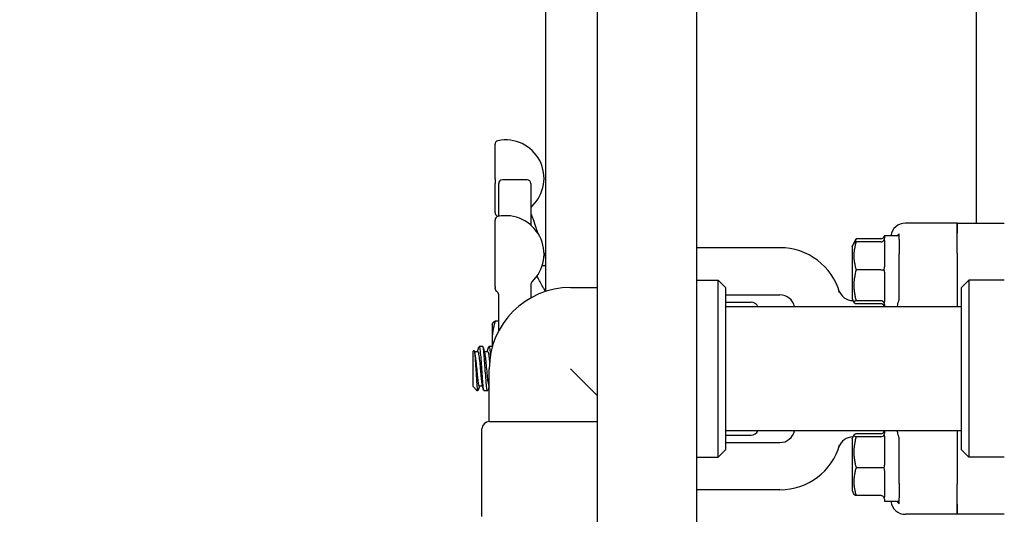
# Model space of a CAD drawing. Header units: inches. Extents: x 24 to 1128, y -69 to 748.
# Tile 330 of 656: x 482.3 to 490.64, y 662.12 to 666.3. Entities that reach past the tile are written whole.
import ezdxf

# ---------------------------------------------------------------- set-up
doc = ezdxf.new("R2010")
doc.units = ezdxf.units.IN
doc.header["$LTSCALE"] = 32
doc.header["$MEASUREMENT"] = 0
doc.layers.add('Dimension (ANSI)', color=7, linetype='Continuous', lineweight=25)
doc.layers.add('Visible (ANSI)', color=7, linetype='Continuous', lineweight=30)
doc.styles.add('Note Text (ANSI)', font='tahoma.ttf')
doc.dimstyles.new('SB Fraction-16 (ANSI)', dxfattribs={"dimscale": 32, "dimtxt": 0.125, "dimasz": 0.098425, "dimexe": 0.125, "dimexo": 0.0625, "dimgap": 0.031496, "dimtad": 0, "dimtih": 1, "dimtoh": 1, "dimdec": 4, "dimrnd": 1e-08, "dimzin": 0, "dimdsep": 46, "dimlunit": 5, "dimtxsty": 'Note Text (ANSI)', "dimcen": 0.09, "dimdle": 0.393701, "dimclrd": 256, "dimclre": 256, "dimclrt": 256, "dimadec": 0, "dimazin": 3, "dimtfac": 0.96, "dimtofl": 0, "dimtmove": 0, "dimatfit": 3, "dimfxl": 1, "dimfrac": 2, "dimtolj": 1, "dimtzin": 12, "dimlwd": -1, "dimlwe": -1, "dimarcsym": 0})

# ---------------------------------------------------------------- blocks, each defined once
blk = doc.blocks.new('*D18')
at = {"layer": 'Defpoints', "color": 0, "transparency": 16777216}
for p in [(496.2806, 687.6685), (344.4743, 549.6685), (496.2806, 549.6685)]:
    blk.add_point(p, dxfattribs=at)
at = {"layer": 'Dimension (ANSI)', "transparency": 16777216}
for p, q in [((494.2806, 687.6685), (340.4743, 687.6685)), ((344.4743, 684.5189), (344.4743, 621.7677)), ((344.4743, 552.8181), (344.4743, 615.5693)), ((494.2806, 549.6685), (340.4743, 549.6685))]:
    blk.add_line(p, q, dxfattribs=at)
for points in [[(343.9494, 684.5189), (344.9993, 684.5189), (344.4743, 687.6685)], [(343.9494, 552.8181), (344.9993, 552.8181), (344.4743, 549.6685)]]:
    blk.add_solid(points, dxfattribs=at)
at = {"layer": 'Dimension (ANSI)', "transparency": 16777216, "insert": (340.3723, 620.7599), "char_height": 4, "attachment_point": 1, "style": 'Note Text (ANSI)'}
blk.add_mtext('\\A1;138', dxfattribs=at)

msp = doc.modelspace()

# ---------------------------------------------------------------- linework, layer by layer
at = {"layer": 'Visible (ANSI)'}
for p, q in [((487.19159, 676.59815), (487.19159, 640.98303)), ((488.03159, 676.59815), (488.03159, 640.98303)), ((486.75409, 667.22279), (486.75409, 664.00243)), ((490.40159, 667.10404), (490.40159, 664.58029)), ((486.32534, 664.95545), (486.32534, 665.24829)), ((486.32534, 664.95545), (486.32534, 664.91688)), ((486.59784, 664.94779), (486.38784, 664.94779)), ((486.32534, 664.66991), (486.32534, 664.91688)), ((486.35659, 664.63835), (486.35659, 664.91654)), ((486.62909, 664.91654), (486.62909, 664.56352)), ((486.32534, 664.04347), (486.32534, 664.60652)), ((490.23909, 664.58029), (489.80119, 664.58029)), ((490.23909, 664.49551), (490.23909, 664.58029)), ((490.23909, 664.58029), (490.63909, 664.58029)), ((490.23909, 664.58029), (490.23909, 664.49551)), ((489.36519, 664.41125), (489.37764, 664.43614)), ((489.59284, 664.44787), (489.38405, 664.44787)), ((489.62409, 664.47279), (489.62409, 664.45234)), ((489.74909, 664.47279), (489.62409, 664.47279)), ((489.62409, 664.43319), (489.62409, 664.21003)), ((489.74909, 664.47279), (489.74909, 664.49082)), ((489.74909, 664.44601), (489.74909, 664.47279)), ((489.74909, 664.44103), (489.74909, 664.44601)), ((489.74909, 664.44103), (489.74909, 664.31984)), ((490.23909, 664.32506), (490.23909, 664.49551)), ((490.23909, 664.32506), (490.23909, 664.49551)), ((488.73909, 664.37279), (488.03159, 664.37279)), ((489.34909, 664.37904), (489.36519, 664.41125)), ((489.34909, 664.37904), (489.34909, 663.94154)), ((489.59284, 664.42192), (489.38405, 664.42192)), ((489.74909, 663.93462), (489.74909, 664.31984)), ((490.23909, 664.32506), (490.23909, 663.87279)), ((490.23909, 664.32506), (490.23909, 663.87279)), ((486.72587, 664.22279), (486.74784, 664.22279)), ((489.59284, 664.18545), (489.38405, 664.18545)), ((488.03159, 664.09779), (488.21409, 664.09779)), ((488.21409, 662.59779), (488.21409, 664.09779)), ((488.27659, 664.03529), (488.21409, 664.09779)), ((489.62409, 664.16488), (489.62409, 663.91798)), ((490.27659, 664.03529), (490.33909, 664.09779)), ((490.33909, 664.09779), (490.33909, 662.59779)), ((490.63909, 664.09779), (490.33909, 664.09779)), ((486.32534, 664.04347), (486.32534, 664.03202)), ((486.32534, 664.02814), (486.32534, 664.03202)), ((486.62909, 664.06065), (486.62909, 663.94815)), ((486.96409, 664.03529), (487.19159, 664.03529)), ((488.27659, 664.03529), (488.27659, 662.66029)), ((490.27659, 662.66029), (490.27659, 664.03529)), ((486.35659, 663.66966), (486.35659, 663.97861)), ((488.27659, 663.97279), (488.73909, 663.97279)), ((489.34909, 663.94154), (489.36519, 663.90934)), ((489.35674, 663.92529), (489.35722, 663.92529)), ((488.27659, 663.91029), (488.49404, 663.91029)), ((490.27659, 663.87279), (488.27659, 663.87279)), ((489.59284, 663.92382), (489.38405, 663.92382)), ((489.59284, 663.89866), (489.38405, 663.89866)), ((489.62409, 663.89198), (489.62409, 663.87279)), ((486.30047, 663.72279), (486.30282, 663.72783)), ((486.30047, 663.72279), (486.30047, 663.58552)), ((486.32752, 663.75296), (486.35659, 663.75296)), ((486.2213, 663.53529), (486.19041, 663.53529)), ((486.30047, 663.53529), (486.27374, 663.53529)), ((486.30047, 663.58552), (486.30047, 663.5274)), ((486.13797, 663.49475), (486.14616, 663.50361)), ((486.13797, 663.49475), (486.13797, 663.20087)), ((486.15097, 663.49362), (486.17963, 663.49362)), ((486.2343, 663.49362), (486.26297, 663.49362)), ((486.27659, 662.90029), (486.27659, 663.34779)), ((486.96409, 663.34779), (487.19159, 663.12029)), ((486.13837, 663.2004), (486.17543, 663.16029)), ((486.19041, 663.20196), (486.21907, 663.20196)), ((486.27374, 663.20196), (486.27659, 663.20196)), ((486.17543, 663.16029), (486.17543, 663.16963)), ((486.17963, 663.16029), (486.17543, 663.16029)), ((486.26297, 663.16029), (486.23208, 663.16029)), ((486.27659, 662.90029), (487.19159, 662.90029)), ((486.21409, 662.09779), (486.21409, 662.83779)), ((490.27659, 662.82279), (488.27659, 662.82279)), ((488.27659, 662.78529), (488.49404, 662.78529)), ((489.34909, 662.75404), (489.36519, 662.78625)), ((489.35674, 662.77029), (489.35722, 662.77029)), ((489.59284, 662.79692), (489.38405, 662.79692)), ((489.59284, 662.77176), (489.38405, 662.77176)), ((489.62409, 662.82279), (489.62409, 662.8036)), ((489.62409, 662.77761), (489.62409, 662.5307)), ((489.74909, 662.37574), (489.74909, 662.76096)), ((490.23909, 662.82279), (490.23909, 662.37052)), ((490.23909, 662.82279), (490.23909, 662.37052)), ((488.27659, 662.72279), (488.73909, 662.72279)), ((489.34909, 662.75404), (489.34909, 662.31654)), ((488.03159, 662.59779), (488.21409, 662.59779)), ((488.27659, 662.66029), (488.21409, 662.59779)), ((490.27659, 662.66029), (490.33909, 662.59779)), ((490.63909, 662.59779), (490.33909, 662.59779)), ((489.59284, 662.51013), (489.38405, 662.51013)), ((489.62409, 662.48555), (489.62409, 662.26239)), ((489.74909, 662.37574), (489.74909, 662.25455)), ((490.23909, 662.20007), (490.23909, 662.37052)), ((490.23909, 662.20007), (490.23909, 662.37052)), ((488.73909, 662.32279), (488.03159, 662.32279)), ((489.34909, 662.31654), (489.36519, 662.28434)), ((489.59284, 662.27366), (489.38405, 662.27366)), ((489.62409, 662.24324), (489.62409, 662.22279)), ((489.74909, 662.22279), (489.62409, 662.22279)), ((489.74909, 662.24957), (489.74909, 662.25455)), ((489.74909, 662.22279), (489.74909, 662.24957)), ((489.74909, 662.20476), (489.74909, 662.22279)), ((490.23909, 662.11529), (490.23909, 662.20007)), ((490.23909, 662.20007), (490.23909, 662.11529)), ((490.23909, 662.11529), (489.80119, 662.11529)), ((490.63909, 662.11529), (490.23909, 662.11529))]:
    msp.add_line(p, q, dxfattribs=at)
for centre, radius, start, end in [((486.35659, 665.24829), 0.03125, 101.536959, 180), ((486.41534, 664.96048), 0.325, 313.449842, 101.536959), ((486.38784, 664.91654), 0.03125, 90, 180), ((486.59784, 664.91654), 0.03125, 0, 90), ((486.66034, 664.70185), 0.03125, 133.449842, 180), ((486.35659, 664.66991), 0.03125, 180, 240), ((486.35659, 664.60652), 0.03125, 101.536959, 180), ((486.32534, 664.61578), 0.03125, 42.056698, 60), ((486.41534, 664.31871), 0.325, 313.449842, 101.536959), ((488.73909, 663.84779), 0.525, 15.803055, 90), ((486.74784, 664.19154), 0.03125, 78.459926, 90), ((486.96409, 663.34779), 0.6875, 90, 180), ((486.35659, 664.02814), 0.03125, 180, 240), ((486.66034, 664.06008), 0.03125, 133.449842, 180), ((489.35674, 664.05029), 0.125, 198.15197, 270), ((486.32534, 663.97401), 0.03125, 0, 60), ((488.73909, 663.84779), 0.125, 11.536959, 90), ((488.49404, 663.84779), 0.0625, 23.578178, 90), ((486.27659, 662.83779), 0.0625, 90, 180), ((488.49404, 662.84779), 0.0625, 270, 336.421821), ((488.73909, 662.84779), 0.125, 270, 348.463041), ((489.35674, 662.64529), 0.125, 90, 161.84803), ((488.73909, 662.84779), 0.525, 270, 344.196945)]:
    msp.add_arc(centre, radius, start, end, dxfattribs=at)
for centre, major_axis, ratio, start_param, end_param in [((489.80176, 664.45481), (-0.06457, 0.10779), 0.9948398, 5.7457619, 7.172791), ((489.59284, 664.48381), (0, -0.03595), 0.8693335, 0, 1.2241495), ((489.59284, 664.45462), (0, -0.0327), 0.9555533, 0, 1.2241495), ((489.59284, 664.1886), (0.03125, 0), 0.1006388, 4.712389, 5.9365385), ((489.59284, 663.89426), (0.03125, 0), 0.9458753, 0.3466468, 1.5707963), ((489.59284, 663.86596), (0, 0.0327), 0.9555533, 5.0590358, 6.2831853), ((489.71917, 664.16029), (0, 0.375), 0.0524078, 3.8387558, 3.8611847), ((489.59284, 662.82962), (0, -0.0327), 0.9555533, 0, 1.2241495), ((489.59284, 662.80132), (0.03125, 0), 0.9458753, 4.712389, 5.9365385), ((489.71917, 662.53529), (0, 0.375), 0.0524078, 5.5635932, 5.5860222), ((489.59284, 662.50699), (0.03125, 0), 0.1006388, 0.3466468, 1.5707963), ((489.59284, 662.24096), (0, 0.0327), 0.9555533, 5.0590358, 6.2831853), ((489.80176, 662.24077), (-0.06457, -0.10779), 0.9948398, 5.3935797, 6.8206087)]:
    msp.add_ellipse(centre, major_axis=major_axis, ratio=ratio, start_param=start_param, end_param=end_param, dxfattribs=at)
for points, knots in [([(486.62909, 664.67308), (486.62909, 664.67301), (486.62909, 664.67293), (486.62909, 664.67278), (486.62909, 664.6727), (486.62909, 664.67263), (486.62909, 664.67262), (486.62909, 664.67262), (486.62909, 664.67262), (486.62909, 664.67261), (486.62909, 664.6726), (486.62909, 664.67257), (486.62909, 664.67255), (486.62909, 664.67231), (486.62909, 664.67214), (486.62909, 664.67173), (486.62909, 664.67149), (486.62909, 664.67028), (486.6291, 664.66933), (486.62911, 664.66789), (486.62912, 664.66751), (486.62913, 664.66693), (486.62913, 664.66676), (486.62914, 664.66643), (486.62914, 664.66626), (486.62915, 664.66599), (486.62915, 664.66589), (486.62916, 664.66574), (486.62916, 664.66569), (486.62916, 664.66559), (486.62916, 664.66553), (486.62917, 664.66544), (486.62917, 664.66539), (486.62917, 664.66531), (486.62918, 664.66527), (486.62918, 664.66519), (486.62918, 664.66514), (486.62919, 664.66495), (486.6292, 664.66487), (486.62921, 664.66471), (486.62922, 664.66466), (486.62923, 664.66451), (486.62922, 664.66457), (486.62923, 664.66452), (486.62924, 664.66447), (486.6293, 664.66422), (486.62933, 664.66411), (486.62942, 664.66381), (486.62947, 664.66365), (486.62962, 664.66322), (486.62973, 664.66294), (486.63257, 664.65565), (486.63548, 664.64868), (486.64011, 664.63559), (486.64195, 664.63023), (486.64501, 664.62107), (486.64625, 664.61734), (486.64747, 664.61361)], [0, 0, 0, 0, 0.00058093, 0.00058093, 0.00115142, 0.00115142, 0.00117596, 0.00117596, 0.00120037, 0.00120037, 0.00124918, 0.00124918, 0.00151737, 0.00151737, 0.00416544, 0.00416544, 0.00769442, 0.00769442, 0.02259139, 0.02259139, 0.02772215, 0.02772215, 0.02965498, 0.02965498, 0.03123275, 0.03123275, 0.0320254, 0.0320254, 0.03241887, 0.03241887, 0.03281333, 0.03281333, 0.03320663, 0.03320663, 0.03359831, 0.03359831, 0.03424369, 0.03424369, 0.03667399, 0.03667399, 0.04071288, 0.04071288, 0.05480856, 0.05480856, 0.06496199, 0.06496199, 0.06994318, 0.06994318, 0.07338673, 0.07338673, 0.07699652, 0.07699652, 0.15340194, 0.15340194, 0.20039496, 0.20039496, 0.23159067, 0.23159067, 0.23159067, 0.23159067]), ([(486.64747, 664.61361), (486.65515, 664.59028), (486.66282, 664.56695), (486.67518, 664.52933), (486.67988, 664.51504), (486.68457, 664.50075)], [0.6477885, 0.6477885, 0.6477885, 0.6477885, 0.84276542, 0.84276542, 0.96217025, 0.96217025, 0.96217025, 0.96217025]), ([(489.72991, 664.47277), (489.73484, 664.47859), (489.74026, 664.48381), (489.74694, 664.48918), (489.748, 664.49), (489.74909, 664.49082)], [0.754430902, 0.754430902, 0.754430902, 0.754430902, 0.837826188, 0.837826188, 0.853014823, 0.853014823, 0.853014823, 0.853014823]), ([(486.75253, 664.00193), (486.74742, 664.01134), (486.7423, 664.02074), (486.72953, 664.04419), (486.72187, 664.05825), (486.70655, 664.08635), (486.69889, 664.1004), (486.68799, 664.12038), (486.68476, 664.1263), (486.68152, 664.13223)], [0.70439684, 0.70439684, 0.70439684, 0.70439684, 0.83485474, 0.83485474, 1.02983165, 1.02983165, 1.22480856, 1.22480856, 1.30708098, 1.30708098, 1.30708098, 1.30708098]), ([(486.6291, 664.04047), (486.6291, 664.04047), (486.6291, 664.04044), (486.6291, 664.04027), (486.6291, 664.04001), (486.6291, 664.03926), (486.62909, 664.0387), (486.62909, 664.03782), (486.62909, 664.0375), (486.62909, 664.03695), (486.62909, 664.03671), (486.62909, 664.03639), (486.62909, 664.03631), (486.62909, 664.03616), (486.62909, 664.03609), (486.62909, 664.03604), (486.62909, 664.03603), (486.62909, 664.03603), (486.62909, 664.03603), (486.62909, 664.03603)], [0.275712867, 0.275712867, 0.275712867, 0.275712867, 0.276568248, 0.276568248, 0.280002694, 0.280002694, 0.286765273, 0.286765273, 0.290513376, 0.290513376, 0.29332448, 0.29332448, 0.294378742, 0.294378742, 0.29522401, 0.29522401, 0.295329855, 0.295329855, 0.295365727, 0.295365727, 0.295365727, 0.295365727]), ([(489.74909, 663.93462), (489.74725, 663.93086), (489.74553, 663.92711), (489.73713, 663.90734), (489.73294, 663.89184), (489.73213, 663.87826)], [1.53001661, 1.53001661, 1.53001661, 1.53001661, 1.56598407, 1.56598407, 1.72098253, 1.72098253, 1.72098253, 1.72098253]), ([(486.18687, 663.52864), (486.18707, 663.52939), (486.18727, 663.53007), (486.18747, 663.5307), (486.19148, 663.54318), (486.19549, 663.52883), (486.1995, 663.49292), (486.20351, 663.45708), (486.20751, 663.40054), (486.21151, 663.34395), (486.21553, 663.28726), (486.21954, 663.23174), (486.22355, 663.19774), (486.22639, 663.17364), (486.22923, 663.16072), (486.23208, 663.16051)], [6.0162011, 6.0162011, 6.0162011, 6.0162011, 6.061332, 6.061332, 6.061332, 6.968806, 6.968806, 6.968806, 7.8744508, 7.8744508, 7.8744508, 8.7817425, 8.7817425, 8.7817425, 9.424778, 9.424778, 9.424778, 9.424778]), ([(486.26651, 663.16716), (486.26534, 663.1627), (486.26416, 663.16032), (486.26299, 663.16029), (486.25894, 663.16017), (486.2549, 663.18795), (486.25085, 663.23327), (486.24682, 663.27839), (486.24279, 663.33989), (486.23875, 663.39504), (486.23474, 663.44997), (486.23072, 663.49741), (486.22671, 663.51992), (486.22491, 663.53002), (486.2231, 663.53501), (486.2213, 663.53497)], [-15.9749474, -15.9749474, -15.9749474, -15.9749474, -15.710016, -15.710016, -15.710016, -14.7941843, -14.7941843, -14.7941843, -13.8824397, -13.8824397, -13.8824397, -12.9741281, -12.9741281, -12.9741281, -12.5663706, -12.5663706, -12.5663706, -12.5663706]), ([(486.2702, 663.5286), (486.27069, 663.53045), (486.27118, 663.53193), (486.27167, 663.533), (486.27568, 663.54183), (486.27969, 663.52357), (486.2837, 663.48492), (486.28446, 663.47759), (486.28522, 663.46955), (486.28598, 663.46096)], [12.2993864, 12.2993864, 12.2993864, 12.2993864, 12.4100129, 12.4100129, 12.4100129, 13.3168593, 13.3168593, 13.3168593, 13.4888702, 13.4888702, 13.4888702, 13.4888702]), ([(486.14616, 663.50361), (486.14652, 663.50401), (486.14689, 663.50411), (486.14861, 663.50322), (486.14995, 663.49842), (486.15264, 663.48113), (486.15397, 663.46861), (486.15666, 663.43723), (486.15799, 663.41852), (486.16069, 663.37717), (486.16202, 663.35486), (486.16471, 663.30946), (486.16605, 663.28681), (486.16874, 663.24419), (486.17007, 663.22472), (486.17277, 663.19164), (486.1741, 663.1785), (486.17543, 663.16963)], [-1.2427303, -1.2427303, -1.2427303, -1.2427303, -1.200467, -1.200467, -1.0416694, -1.0416694, -0.8786368, -0.8786368, -0.7113708, -0.7113708, -0.5398726, -0.5398726, -0.3641439, -0.3641439, -0.1841858, -0.1841858, 0, 0, 0, 0]), ([(486.15323, 663.48526), (486.15668, 663.47243), (486.16014, 663.44552), (486.1636, 663.4113), (486.16787, 663.369), (486.17215, 663.31669), (486.17642, 663.27582), (486.18069, 663.23497), (486.18496, 663.20668), (486.18923, 663.20253), (486.18963, 663.20215), (486.19002, 663.20197), (486.19041, 663.20199)], [6.621339, 6.621339, 6.621339, 6.621339, 7.4033745, 7.4033745, 7.4033745, 8.3701398, 8.3701398, 8.3701398, 9.3362117, 9.3362117, 9.3362117, 9.424778, 9.424778, 9.424778, 9.424778]), ([(486.17963, 663.49344), (486.18284, 663.49321), (486.18604, 663.48035), (486.18924, 663.45702), (486.19351, 663.4259), (486.19778, 663.37701), (486.20205, 663.33038), (486.20633, 663.28375), (486.2106, 663.24067), (486.21487, 663.21878), (486.21552, 663.21545), (486.21617, 663.21262), (486.21682, 663.2103)], [6.2831853, 6.2831853, 6.2831853, 6.2831853, 7.0074496, 7.0074496, 7.0074496, 7.9736666, 7.9736666, 7.9736666, 8.9397805, 8.9397805, 8.9397805, 9.0866243, 9.0866243, 9.0866243, 9.0866243]), ([(486.23656, 663.48514), (486.23786, 663.48047), (486.23917, 663.47384), (486.24047, 663.46536), (486.24474, 663.43759), (486.24901, 663.39064), (486.25328, 663.34372), (486.25755, 663.29681), (486.26182, 663.25122), (486.26608, 663.2256), (486.26864, 663.21028), (486.27119, 663.20235), (486.27374, 663.20226)], [12.9045243, 12.9045243, 12.9045243, 12.9045243, 13.1994868, 13.1994868, 13.1994868, 14.1650562, 14.1650562, 14.1650562, 15.1305271, 15.1305271, 15.1305271, 15.7079633, 15.7079633, 15.7079633, 15.7079633]), ([(486.26297, 663.49345), (486.26401, 663.49353), (486.26506, 663.49225), (486.26611, 663.48955), (486.27032, 663.47869), (486.27453, 663.44503), (486.27874, 663.4021)], [12.5663706, 12.5663706, 12.5663706, 12.5663706, 12.8032209, 12.8032209, 12.8032209, 13.7555878, 13.7555878, 13.7555878, 13.7555878]), ([(486.18317, 663.16721), (486.18163, 663.16138), (486.18008, 663.15913), (486.17854, 663.16093), (486.1775, 663.16214), (486.17647, 663.16506), (486.17543, 663.16963)], [-9.69176213, -9.69176213, -9.69176213, -9.69176213, -9.34211053, -9.34211053, -9.34211053, -9.10788499, -9.10788499, -9.10788499, -9.10788499]), ([(489.73213, 662.81732), (489.73294, 662.80375), (489.73713, 662.78827), (489.74552, 662.7685), (489.74724, 662.76473), (489.74909, 662.76096)], [0.52788927, 0.52788927, 0.52788927, 0.52788927, 0.6827691, 0.6827691, 0.71884724, 0.71884724, 0.71884724, 0.71884724])]:
    msp.add_open_spline(points, degree=3, knots=knots, dxfattribs=at)
for points, weights in [([(489.38405, 664.44787), (489.37711, 664.43194), (489.37274, 664.41727)], [1.04422863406, 1.07184749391, 1.09002239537]), ([(489.37764, 664.43614), (489.38051, 664.44187), (489.38405, 664.44787)], [1.06970791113, 1.05817173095, 1.04422863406]), ([(489.38405, 664.42192), (489.34797, 664.30368), (489.38405, 664.18545)], [1.04422863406, 1.20577136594, 1.04422863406]), ([(489.36519, 664.41125), (489.36768, 664.41621), (489.38405, 664.42192)], [1.12285543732, 1.11183872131, 1.04422863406]), ([(489.38405, 664.18545), (489.34797, 664.05464), (489.38405, 663.92382)], [1.04422863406, 1.20577136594, 1.04422863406]), ([(489.38405, 663.92382), (489.34797, 663.91124), (489.38405, 663.89866)], [1.04422863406, 1.20577136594, 1.04422863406]), ([(486.32752, 663.75296), (486.30047, 663.66323), (486.30047, 663.58552)], [1, 1.0379548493, 1]), ([(486.30282, 663.72783), (486.30829, 663.73958), (486.32752, 663.75296)], [1.01585135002, 1.02667968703, 1]), ([(486.30047, 663.58552), (486.30047, 663.56112), (486.30296, 663.53637)], [1, 1.0116154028, 1.01612143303]), ([(489.38405, 662.79692), (489.34797, 662.78434), (489.38405, 662.77176)], [1.04422863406, 1.20577136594, 1.04422863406]), ([(489.38405, 662.77176), (489.34797, 662.64095), (489.38405, 662.51013)], [1.04422863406, 1.20577136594, 1.04422863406]), ([(489.38405, 662.51013), (489.34797, 662.3919), (489.38405, 662.27366)], [1.04422863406, 1.20577136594, 1.04422863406]), ([(489.38405, 662.27366), (489.36768, 662.27937), (489.36519, 662.28434)], [1.04422863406, 1.11183872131, 1.12285543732])]:
    msp.add_rational_spline(points, weights, degree=2, dxfattribs=at)
for points in [[(489.62223, 664.4716), (489.62361, 664.47226), (489.62409, 664.47265), (489.62409, 664.47276)], [(489.62409, 664.46881), (489.62409, 664.46996), (489.62361, 664.47093), (489.62223, 664.4716)], [(489.62223, 664.44351), (489.62361, 664.44673), (489.62409, 664.44977), (489.62409, 664.45234)], [(489.62409, 664.43319), (489.62409, 664.43671), (489.62361, 664.44029), (489.62223, 664.44351)], [(486.74009, 664.33161), (486.74476, 664.31736), (486.74943, 664.30311), (486.75409, 664.28886)], [(489.62223, 664.18753), (489.62361, 664.19512), (489.62409, 664.20289), (489.62409, 664.21003)], [(489.62409, 664.16488), (489.62409, 664.17211), (489.62361, 664.17993), (489.62223, 664.18753)], [(489.62223, 663.90431), (489.62361, 663.90868), (489.62409, 663.91341), (489.62409, 663.91798)], [(489.62409, 663.89198), (489.62409, 663.89569), (489.62361, 663.89994), (489.62223, 663.90431)], [(489.62223, 663.87707), (489.62286, 663.8756), (489.6233, 663.87417), (489.6236, 663.8728)], [(486.17741, 663.49362), (486.18059, 663.50529), (486.18374, 663.51697), (486.18687, 663.52865)], [(486.22484, 663.52865), (486.22871, 663.51421), (486.23261, 663.49978), (486.23656, 663.48537)], [(486.26074, 663.49362), (486.26392, 663.50529), (486.26707, 663.51697), (486.2702, 663.52865)], [(486.14939, 663.49944), (486.15066, 663.49475), (486.15194, 663.49006), (486.15323, 663.48537)], [(486.13837, 663.2004), (486.13824, 663.20054), (486.1381, 663.2007), (486.13797, 663.20087)], [(486.19264, 663.20196), (486.18946, 663.19029), (486.18631, 663.17862), (486.18317, 663.16693)], [(486.22854, 663.16693), (486.22466, 663.18137), (486.22077, 663.1958), (486.21682, 663.21022)], [(486.27597, 663.20196), (486.27279, 663.19029), (486.26964, 663.17862), (486.26651, 663.16693)], [(489.6236, 662.82279), (489.6233, 662.82142), (489.62286, 662.81998), (489.62223, 662.81851)], [(489.62223, 662.79128), (489.62361, 662.79564), (489.62409, 662.79989), (489.62409, 662.8036)], [(489.62409, 662.77761), (489.62409, 662.78217), (489.62361, 662.7869), (489.62223, 662.79128)], [(489.62223, 662.50805), (489.62361, 662.51565), (489.62409, 662.52347), (489.62409, 662.5307)], [(489.62409, 662.48555), (489.62409, 662.49269), (489.62361, 662.50046), (489.62223, 662.50805)], [(489.62223, 662.25207), (489.62361, 662.2553), (489.62409, 662.25887), (489.62409, 662.26239)], [(489.62409, 662.24324), (489.62409, 662.24581), (489.62361, 662.24885), (489.62223, 662.25207)], [(489.74909, 662.20476), (489.74218, 662.20996), (489.73568, 662.21599), (489.7299, 662.2228)]]:
    msp.add_open_spline(points, degree=3, dxfattribs=at)

# ---------------------------------------------------------------- dimensions: what is measured, and where the dimension line sits
at = {"layer": 'Dimension (ANSI)'}
dim = msp.add_linear_dim(base=(344.47435, 549.66853), p1=(496.28063, 687.66853), p2=(496.28063, 549.66853), angle=90, dimstyle='SB Fraction-16 (ANSI)', override={"dimgap": 0.031496, "dimdec": 4, "dimtol": 0, "dimlim": 0, "dimtp": 0, "dimtm": 0, "dimtdec": 2, "dimatfit": 1}, dxfattribs=at)
dim.commit()
dim.dimension.update_dxf_attribs({"geometry": '*D18', "text_midpoint": (344.47435, 618.66853), "dimtype": 160})

doc.saveas('drawing.dxf')
